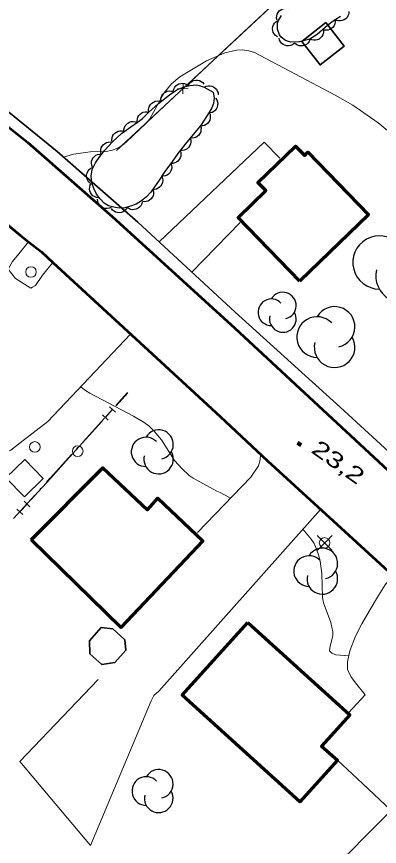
# Model space of a CAD drawing. Extents: x 356765 to 358572, y 5103174 to 5104650.
# Drawn here: x 357629.2 to 357663.4, y 5103611.4 to 5103689.6 of the extents above; entities that cross this region are included whole.
import ezdxf

# ---------------------------------------------------------------- set-up
doc = ezdxf.new("R2010")
doc.units = 0
doc.header["$LTSCALE"] = 0.6
doc.linetypes.add('DOT_DASHED', pattern=[7.7, 5, -1.2, 0.3, -1.2])
for name, color, linetype, lineweight in [('19', 7, 'Continuous', 13), ('2', 7, 'Continuous', 13), ('21', 7, 'Continuous', 53), ('22', 7, 'Continuous', 35), ('3', 7, 'Continuous', 140), ('31', 7, 'Continuous', 70), ('36', 7, 'Continuous', 13), ('37', 7, 'Continuous', 13), ('44', 7, 'Continuous', 25)]:
    doc.layers.add(name, color=color, linetype=linetype, lineweight=lineweight)

msp = doc.modelspace()

# ---------------------------------------------------------------- linework, layer by layer
at = {"layer": '19'}
msp.add_line((357650.28, 5103670.19), (357645.74, 5103665.5), dxfattribs=at)
for points in [[(357642.65, 5103668.37), (357652.54, 5103677.76), (357654.03, 5103676.26)], [(357630.35, 5103668.35), (357629.44, 5103667.24), (357628.84, 5103666.51), (357628.59, 5103666.06), (357628.42, 5103665.77), (357629.11, 5103664.9), (357630.56, 5103663.99), (357630.72, 5103664.1), (357630.99, 5103664.24), (357631.65, 5103665.23), (357632.63, 5103666.4)], [(357622.73, 5103645.01), (357624.94, 5103647.26), (357626.54, 5103647.82), (357627.59, 5103648.26), (357628.68, 5103648.73), (357629.56, 5103649.42), (357632.15, 5103651.43), (357639.96, 5103659.66)], [(357646.26, 5103640.96), (357651.29, 5103646.17), (357652.01, 5103647.23), (357652.18, 5103647.8), (357652.2, 5103648.32)], [(357657.85, 5103643.13), (357642.62, 5103626.01), (357642.14, 5103625.58), (357641.91, 5103625.08), (357636.17, 5103611.45), (357629.53, 5103619.37), (357636.9, 5103627.09)], [(357664.78, 5103637.05), (357663.95, 5103636.03), (357663.31, 5103635.01), (357662.43, 5103633.55), (357661.75, 5103632.36), (357661.14, 5103631.2), (357660.63, 5103629.8), (357660.41, 5103628.76), (357660.39, 5103628.03), (357660.7, 5103627.38), (357661.15, 5103626.8), (357662.05, 5103625.67), (357660.48, 5103623.95)], [(357659.44, 5103619.48), (357661.82, 5103617.31), (357664.5, 5103614.75), (357658.29, 5103608.51)]]:
    msp.add_lwpolyline(points, dxfattribs=at)
at = {"layer": '2'}
for points in [[(357633.65, 5103676.34), (357634.57, 5103676.63), (357636.14, 5103676.84), (357637.69, 5103676.88), (357638.23, 5103676.99), (357638.75, 5103677.2), (357639.19, 5103677.47), (357639.58, 5103677.79), (357641.44, 5103679.54), (357641.78, 5103679.97), (357643.11, 5103682.42), (357643.81, 5103683.26), (357644.61, 5103683.91), (357647.12, 5103685.43), (357648.84, 5103686.19), (357649.94, 5103686.44), (357650.51, 5103686.46), (357651.1, 5103686.38), (357651.62, 5103686.21), (357659.24, 5103682.2), (357660.89, 5103681.24), (357663.27, 5103679.57), (357664.69, 5103678.41)], [(357649.42, 5103644.24), (357649.2, 5103644.3), (357648.41, 5103644.73), (357648.1, 5103644.84), (357645.86, 5103646.09), (357645.49, 5103646.34), (357644.81, 5103646.97), (357644.11, 5103647.76), (357642.86, 5103649.68), (357642.15, 5103650.55), (357641.71, 5103650.98), (357641.23, 5103651.34), (357640.22, 5103651.91), (357636.13, 5103654.08), (357635.71, 5103654.34), (357635.31, 5103654.67), (357635.27, 5103654.72)], [(357660.53, 5103629.34), (357659.31, 5103629.43), (357658.91, 5103629.59), (357658.71, 5103629.8), (357658.77, 5103630.25), (357659.01, 5103631.21), (357659.01, 5103631.58), (357658.83, 5103632.47), (357658.13, 5103634.32), (357658.04, 5103634.82), (357657.99, 5103637.09), (357657.81, 5103638.26), (357657.67, 5103638.84), (357657.48, 5103639.4), (357657.24, 5103639.91), (357656.98, 5103640.33), (357656.19, 5103641.27)]]:
    msp.add_lwpolyline(points, dxfattribs=at)
at = {"layer": '21'}
for points in [[(357609.42, 5103694), (357620.2, 5103685.76), (357630.29, 5103677.74), (357638.22, 5103670.75), (357649.79, 5103660.22), (357666.81, 5103644.4), (357691.49, 5103621.57), (357705.7, 5103608.53), (357720.27, 5103594.97), (357725.87, 5103589.74), (357737.61, 5103580.01), (357753.29, 5103566.65), (357772.09, 5103550.34), (357790.98, 5103533.8), (357803.11, 5103523.29), (357815.96, 5103512.34), (357841.89, 5103502.09), (357843.77, 5103501.5), (357845.45, 5103501.88), (357846.53, 5103502.66), (357866.19, 5103521.97)], [(357597.8, 5103693.8), (357604.89, 5103688.51), (357609.27, 5103684.96), (357614.77, 5103680.88), (357618.63, 5103677.86), (357620.65, 5103676.28), (357625.11, 5103672.66), (357629.6, 5103668.96), (357630.35, 5103668.35), (357631.55, 5103667.41), (357632.63, 5103666.4), (357636.95, 5103662.44), (357642.39, 5103657.42), (357648.4, 5103651.88), (357652.86, 5103647.7), (357660.15, 5103641.04), (357668.64, 5103633.26), (357674.75, 5103627.69), (357683.46, 5103619.66), (357688.82, 5103614.49), (357695.55, 5103608.21), (357701.4, 5103602.98), (357707.92, 5103596.9)]]:
    msp.add_lwpolyline(points, dxfattribs=at)
at = {"layer": '22'}
for points in [[(357610.19, 5103694.78), (357623.39, 5103684.71), (357633.04, 5103676.88), (357640.64, 5103670.23), (357649.82, 5103661.72), (357659.7, 5103652.78)], [(357659.7, 5103652.78), (357665.41, 5103647.53), (357669.64, 5103643.66), (357670.81, 5103642.56), (357696.61, 5103618.59), (357708.41, 5103607.76), (357715.96, 5103600.61), (357724.74, 5103592.51), (357730.9, 5103587.2), (357739.74, 5103579.8), (357753.98, 5103567.42), (357773.1, 5103551.11), (357784.52, 5103541.16), (357787.76, 5103538.34), (357790.44, 5103536.01), (357803.72, 5103524.43), (357816.37, 5103513.51), (357815.68, 5103512.58)]]:
    msp.add_lwpolyline(points, dxfattribs=at)
at = {"layer": '3'}
msp.add_line((357655.7, 5103649.42), (357656.02, 5103649.19), dxfattribs=at)
at = {"layer": '31', "lineweight": 35}
for points in [[(357658.36, 5103689.04), (357660.09, 5103686.82), (357657.81, 5103685.04), (357656.08, 5103687.26), (357658.36, 5103689.04)], [(357629.95, 5103644.32), (357631.72, 5103646.04), (357629.99, 5103647.83), (357628.21, 5103646.11), (357629.95, 5103644.32)], [(357638.3, 5103631.87), (357639.43, 5103630.84), (357639.52, 5103629.86), (357638.46, 5103628.69), (357637.24, 5103628.5), (357636.11, 5103629.53), (357636.1, 5103630.76), (357637.2, 5103632), (357638.3, 5103631.87)]]:
    msp.add_lwpolyline(points, close=True, dxfattribs=at)
at = {"layer": '31'}
for points in [[(357655.91, 5103664.66), (357650.09, 5103670.67), (357652.69, 5103673.19), (357651.96, 5103673.95), (357655.51, 5103677.38), (357656.36, 5103676.51), (357656.67, 5103676.8), (357662.37, 5103670.92), (357655.91, 5103664.66)], [(357630.58, 5103640.26), (357637.34, 5103647.07), (357641.54, 5103643.09), (357642.53, 5103644.18), (357646.76, 5103640.16), (357639.03, 5103632.01), (357630.58, 5103640.26)], [(357651.01, 5103632.48), (357660.63, 5103623.78), (357657.95, 5103620.82), (357659.44, 5103619.48), (357655.91, 5103615.58), (357644.81, 5103625.62), (357651.01, 5103632.48)]]:
    msp.add_lwpolyline(points, close=True, dxfattribs=at)
at = {"layer": '36'}
for p, q in [((357658.94, 5103639.27), (357657.53, 5103640.68)), ((357657.53, 5103639.27), (357658.94, 5103640.68))]:
    msp.add_line(p, q, dxfattribs=at)
for centre in [(357630.5738, 5103665.5171), (357630.934, 5103649.023), (357634.9778, 5103648.6265), (357658.2368, 5103639.9774)]:
    msp.add_circle(centre, 0.5, dxfattribs=at)
at = {"layer": '37'}
for p, q in [((357658.05, 5103695.08), (357638.64, 5103676.96)), ((357652.93, 5103690.3), (357649.28, 5103686.89)), ((357649.28, 5103686.89), (357645.62, 5103683.48)), ((357644.91, 5103683.3), (357644.88, 5103682.3)), ((357644.39, 5103682.81), (357645.39, 5103682.78)), ((357644.16, 5103682.11), (357640.51, 5103678.7)), ((357640.51, 5103678.7), (357638.64, 5103676.96))]:
    msp.add_line(p, q, dxfattribs=at)
at = {"layer": '37', "lineweight": 25}
for p, q in [((357638.59, 5103652.91), (357639.7, 5103654.14)), ((357637.59, 5103651.79), (357638.26, 5103652.54)), ((357637.97, 5103652.79), (357638.53, 5103652.29)), ((357637.3, 5103652.05), (357637.86, 5103651.55)), ((357633.9, 5103647.71), (357637.25, 5103651.42)), ((357629.93, 5103643.9), (357630.48, 5103643.39)), ((357629.25, 5103643.16), (357629.8, 5103642.65)), ((357629.53, 5103642.9), (357630.21, 5103643.64))]:
    msp.add_line(p, q, dxfattribs=at)
at = {"layer": '37', "linetype": 'DOT_DASHED', "lineweight": 25}
msp.add_lwpolyline([(357625.8, 5103638.86), (357632.39, 5103646.07), (357639.68, 5103654.16)], dxfattribs=at)
at = {"layer": '37', "lineweight": 25}
msp.add_lwpolyline([(357630.54, 5103644.01), (357632.41, 5103646.05), (357633.9, 5103647.71)], dxfattribs=at)
at = {"layer": '44'}
for points in [[(357653.77, 5103689.26), (357653.72, 5103689.46), (357653.73, 5103689.66), (357653.77, 5103689.82), (357653.85, 5103689.98), (357653.96, 5103690.13), (357654.12, 5103690.24), (357654.26, 5103690.33), (357654.43, 5103690.37), (357654.61, 5103690.38), (357654.79, 5103690.35)], [(357660.52, 5103690.06), (357660.51, 5103689.85), (357660.43, 5103689.66), (357660.35, 5103689.52), (357660.23, 5103689.39), (357660.07, 5103689.29), (357659.89, 5103689.22), (357659.73, 5103689.19), (357659.56, 5103689.2), (357659.38, 5103689.24), (357659.22, 5103689.32)], [(357659.22, 5103689.31), (357659.24, 5103689.1), (357659.19, 5103688.9), (357659.13, 5103688.75), (357659.03, 5103688.61), (357658.89, 5103688.48), (357658.72, 5103688.39), (357658.57, 5103688.33), (357658.4, 5103688.31), (357658.21, 5103688.33), (357658.04, 5103688.38)], [(357653.79, 5103687.7), (357653.62, 5103687.81), (357653.49, 5103687.97), (357653.4, 5103688.11), (357653.36, 5103688.28), (357653.34, 5103688.47), (357653.37, 5103688.65), (357653.42, 5103688.81), (357653.52, 5103688.96), (357653.64, 5103689.09), (357653.79, 5103689.2)], [(357658.13, 5103688.27), (357658.12, 5103688.06), (357658.06, 5103687.87), (357657.98, 5103687.72), (357657.86, 5103687.59), (357657.72, 5103687.48), (357657.54, 5103687.41), (357657.38, 5103687.36), (357657.21, 5103687.36), (357657.02, 5103687.4), (357656.86, 5103687.47)], [(357655.37, 5103687.05), (357655.2, 5103686.93), (357655.01, 5103686.86), (357654.84, 5103686.83), (357654.67, 5103686.84), (357654.49, 5103686.89), (357654.32, 5103686.98), (357654.19, 5103687.08), (357654.08, 5103687.22), (357654, 5103687.38), (357653.95, 5103687.56)], [(357656.86, 5103687.44), (357656.79, 5103687.25), (357656.66, 5103687.09), (357656.54, 5103686.98), (357656.38, 5103686.9), (357656.2, 5103686.84), (357656.01, 5103686.84), (357655.85, 5103686.85), (357655.69, 5103686.91), (357655.53, 5103687), (357655.4, 5103687.13)], [(357643.98, 5103682.55), (357644.02, 5103682.75), (357644.12, 5103682.93), (357644.21, 5103683.06), (357644.35, 5103683.17), (357644.51, 5103683.26), (357644.7, 5103683.3), (357644.86, 5103683.32), (357645.04, 5103683.29), (357645.21, 5103683.23), (357645.36, 5103683.13)], [(357645.38, 5103683.07), (357645.48, 5103683.26), (357645.62, 5103683.4), (357645.75, 5103683.5), (357645.92, 5103683.57), (357646.1, 5103683.6), (357646.29, 5103683.59), (357646.45, 5103683.56), (357646.61, 5103683.48), (357646.76, 5103683.37), (357646.87, 5103683.24)], [(357646.89, 5103682.93), (357647.07, 5103683.03), (357647.27, 5103683.07), (357647.44, 5103683.08), (357647.61, 5103683.04), (357647.78, 5103682.97), (357647.93, 5103682.85), (357648.05, 5103682.74), (357648.13, 5103682.58), (357648.2, 5103682.41), (357648.22, 5103682.23)], [(357642.82, 5103681.58), (357642.8, 5103681.79), (357642.84, 5103681.99), (357642.89, 5103682.14), (357643, 5103682.29), (357643.13, 5103682.41), (357643.3, 5103682.51), (357643.44, 5103682.58), (357643.62, 5103682.59), (357643.8, 5103682.58), (357643.98, 5103682.53)], [(357641.69, 5103680.6), (357641.66, 5103680.8), (357641.69, 5103681), (357641.74, 5103681.16), (357641.84, 5103681.31), (357641.97, 5103681.44), (357642.13, 5103681.54), (357642.28, 5103681.61), (357642.45, 5103681.64), (357642.64, 5103681.63), (357642.81, 5103681.59)], [(357647.95, 5103681.92), (357648.07, 5103681.75), (357648.14, 5103681.56), (357648.18, 5103681.4), (357648.16, 5103681.23), (357648.12, 5103681.05), (357648.03, 5103680.88), (357647.93, 5103680.75), (357647.79, 5103680.64), (357647.63, 5103680.55), (357647.45, 5103680.51)], [(357640.61, 5103679.55), (357640.57, 5103679.76), (357640.6, 5103679.96), (357640.64, 5103680.12), (357640.73, 5103680.27), (357640.85, 5103680.41), (357641.01, 5103680.52), (357641.15, 5103680.6), (357641.32, 5103680.63), (357641.51, 5103680.63), (357641.69, 5103680.6)], [(357647.36, 5103680.55), (357647.45, 5103680.36), (357647.47, 5103680.15), (357647.46, 5103679.99), (357647.41, 5103679.82), (357647.32, 5103679.66), (357647.19, 5103679.52), (357647.07, 5103679.41), (357646.91, 5103679.34), (357646.73, 5103679.29), (357646.55, 5103679.29)], [(357639.34, 5103678.74), (357639.33, 5103678.95), (357639.38, 5103679.15), (357639.45, 5103679.3), (357639.56, 5103679.43), (357639.7, 5103679.56), (357639.87, 5103679.64), (357640.02, 5103679.7), (357640.2, 5103679.7), (357640.38, 5103679.68), (357640.55, 5103679.62)], [(357646.54, 5103679.3), (357646.6, 5103679.1), (357646.59, 5103678.89), (357646.57, 5103678.73), (357646.49, 5103678.57), (357646.39, 5103678.42), (357646.24, 5103678.29), (357646.11, 5103678.2), (357645.94, 5103678.15), (357645.76, 5103678.13), (357645.58, 5103678.15)], [(357638.21, 5103677.75), (357638.18, 5103677.96), (357638.21, 5103678.16), (357638.25, 5103678.32), (357638.35, 5103678.47), (357638.47, 5103678.61), (357638.63, 5103678.71), (357638.78, 5103678.79), (357638.95, 5103678.82), (357639.13, 5103678.82), (357639.31, 5103678.77)], [(357637.2, 5103676.65), (357637.15, 5103676.85), (357637.16, 5103677.06), (357637.19, 5103677.22), (357637.28, 5103677.37), (357637.39, 5103677.52), (357637.54, 5103677.64), (357637.68, 5103677.72), (357637.85, 5103677.76), (357638.04, 5103677.78), (357638.21, 5103677.75)], [(357645.57, 5103678.15), (357645.63, 5103677.95), (357645.63, 5103677.75), (357645.61, 5103677.59), (357645.54, 5103677.43), (357645.44, 5103677.27), (357645.3, 5103677.14), (357645.16, 5103677.05), (357645, 5103676.99), (357644.81, 5103676.97), (357644.63, 5103676.98)], [(357644.61, 5103676.99), (357644.69, 5103676.8), (357644.7, 5103676.6), (357644.69, 5103676.43), (357644.63, 5103676.27), (357644.54, 5103676.11), (357644.41, 5103675.97), (357644.28, 5103675.87), (357644.12, 5103675.8), (357643.94, 5103675.76), (357643.76, 5103675.76)], [(357636.38, 5103675.39), (357636.3, 5103675.58), (357636.28, 5103675.78), (357636.28, 5103675.95), (357636.34, 5103676.11), (357636.43, 5103676.28), (357636.56, 5103676.42), (357636.68, 5103676.52), (357636.84, 5103676.59), (357637.02, 5103676.64), (357637.2, 5103676.64)], [(357636.15, 5103673.89), (357636, 5103674.03), (357635.89, 5103674.21), (357635.83, 5103674.36), (357635.81, 5103674.54), (357635.82, 5103674.72), (357635.89, 5103674.9), (357635.95, 5103675.05), (357636.07, 5103675.18), (357636.22, 5103675.3), (357636.38, 5103675.37)], [(357643.75, 5103675.77), (357643.82, 5103675.57), (357643.83, 5103675.37), (357643.82, 5103675.2), (357643.75, 5103675.04), (357643.66, 5103674.88), (357643.52, 5103674.75), (357643.39, 5103674.65), (357643.22, 5103674.59), (357643.04, 5103674.55), (357642.86, 5103674.56)], [(357642.9, 5103674.54), (357642.97, 5103674.34), (357642.99, 5103674.14), (357642.98, 5103673.97), (357642.91, 5103673.81), (357642.82, 5103673.65), (357642.69, 5103673.51), (357642.56, 5103673.41), (357642.4, 5103673.34), (357642.22, 5103673.3), (357642.04, 5103673.31)], [(357636.94, 5103672.52), (357636.74, 5103672.55), (357636.55, 5103672.63), (357636.41, 5103672.71), (357636.29, 5103672.84), (357636.19, 5103673), (357636.13, 5103673.18), (357636.09, 5103673.34), (357636.11, 5103673.51), (357636.16, 5103673.69), (357636.24, 5103673.85)], [(357642.07, 5103673.28), (357642.12, 5103673.08), (357642.11, 5103672.88), (357642.08, 5103672.71), (357642, 5103672.56), (357641.89, 5103672.41), (357641.74, 5103672.29), (357641.6, 5103672.2), (357641.43, 5103672.16), (357641.25, 5103672.14), (357641.07, 5103672.16)], [(357638.13, 5103671.61), (357637.94, 5103671.52), (357637.74, 5103671.49), (357637.57, 5103671.49), (357637.4, 5103671.54), (357637.24, 5103671.63), (357637.09, 5103671.75), (357636.98, 5103671.87), (357636.91, 5103672.03), (357636.86, 5103672.21), (357636.85, 5103672.39)], [(357641.05, 5103672.14), (357641.01, 5103671.93), (357640.91, 5103671.75), (357640.81, 5103671.62), (357640.66, 5103671.52), (357640.5, 5103671.44), (357640.31, 5103671.4), (357640.15, 5103671.38), (357639.98, 5103671.42), (357639.8, 5103671.49), (357639.65, 5103671.59)], [(357639.65, 5103671.59), (357639.54, 5103671.41), (357639.39, 5103671.28), (357639.25, 5103671.18), (357639.09, 5103671.13), (357638.9, 5103671.1), (357638.71, 5103671.12), (357638.55, 5103671.16), (357638.4, 5103671.25), (357638.26, 5103671.36), (357638.15, 5103671.51)]]:
    msp.add_lwpolyline(points, dxfattribs=at)
at = {"layer": '44', "linetype": 'DOT_DASHED'}
msp.add_lwpolyline([(357659.73, 5103689.61), (357658.94, 5103689.09), (357658.28, 5103688.57), (357657.54, 5103687.9), (357657.05, 5103687.59), (357656.92, 5103687.51), (357656.48, 5103687.36), (357655.87, 5103687.23), (357655.01, 5103687.18), (357654.56, 5103687.34), (357654.15, 5103687.66), (357653.99, 5103687.88), (357653.79, 5103688.4), (357653.79, 5103688.96), (357653.88, 5103689.22), (357654.18, 5103689.7)], dxfattribs=at)
msp.add_lwpolyline([(357646.89, 5103682.93), (357647.74, 5103682.48), (357647.83, 5103681.95), (357647.77, 5103681.41), (357647.62, 5103680.98), (357647.34, 5103680.51), (357646.61, 5103679.38), (357646.19, 5103678.88), (357645.23, 5103677.73), (357644.41, 5103676.7), (357643.91, 5103675.98), (357643.18, 5103674.99), (357642.64, 5103674.17), (357641.86, 5103673.05), (357641.45, 5103672.59), (357641, 5103672.22), (357640.5, 5103671.92), (357639.96, 5103671.71), (357639.41, 5103671.58), (357638.89, 5103671.55), (357638.37, 5103671.62), (357637.88, 5103671.76), (357637.47, 5103672.01), (357637.1, 5103672.4), (357636.76, 5103672.87), (357636.49, 5103673.38), (357636.32, 5103673.93), (357636.25, 5103674.54), (357636.35, 5103675.18), (357636.65, 5103675.8), (357637.06, 5103676.42), (357637.52, 5103677), (357638.26, 5103677.8), (357639.1, 5103678.58), (357639.75, 5103679.04), (357641.04, 5103679.97), (357641.67, 5103680.58), (357642.6, 5103681.4), (357643.61, 5103682.23), (357644.32, 5103682.69), (357645.01, 5103682.98), (357645.55, 5103683.09), (357646.18, 5103683.16), (357646.41, 5103683.11)], close=True, dxfattribs=at)
at = {"layer": '44'}
for centre, radius, start, end in [((357663.4093, 5103666.417), 2.5111, 44.11537, 269.80396), ((357665.5688, 5103665.1615), 2.5111, 166.93686, 29.62122), ((357654.3049, 5103662.3469), 1.2567, 282.26917, 149.72626), ((357653.2241, 5103661.7185), 1.2567, 44.11537, 269.80396), ((357659.1789, 5103660.3398), 1.9127, 282.26917, 149.72626), ((357654.3049, 5103661.0902), 1.2567, 166.93686, 29.62122), ((357657.534, 5103659.3834), 1.9127, 44.11537, 269.80396), ((357659.1789, 5103658.4271), 1.9127, 166.93686, 29.62122), ((357642.5986, 5103649.2541), 1.3852, 282.26917, 149.72626), ((357641.4073, 5103648.5615), 1.3852, 44.11537, 269.80396), ((357642.5986, 5103647.8689), 1.3852, 166.93686, 29.62122), ((357658.0236, 5103638.0354), 1.4452, 282.26917, 149.72626), ((357656.7807, 5103637.3128), 1.4452, 44.11537, 269.80396), ((357658.0236, 5103636.5902), 1.4452, 166.93686, 29.62122), ((357642.6046, 5103617.2566), 1.3518, 282.26917, 149.72626), ((357641.4421, 5103616.5807), 1.3518, 44.11537, 269.80396), ((357642.6046, 5103615.9048), 1.3518, 166.93686, 29.62122)]:
    msp.add_arc(centre, radius, start, end, dxfattribs=at)

# ---------------------------------------------------------------- texts
at = {"layer": '3', "width": 1.4}
msp.add_text('23,2   ', height=1.5, rotation=324.619, dxfattribs=at).set_placement((357656.87, 5103648.57))

doc.saveas('drawing.dxf')
